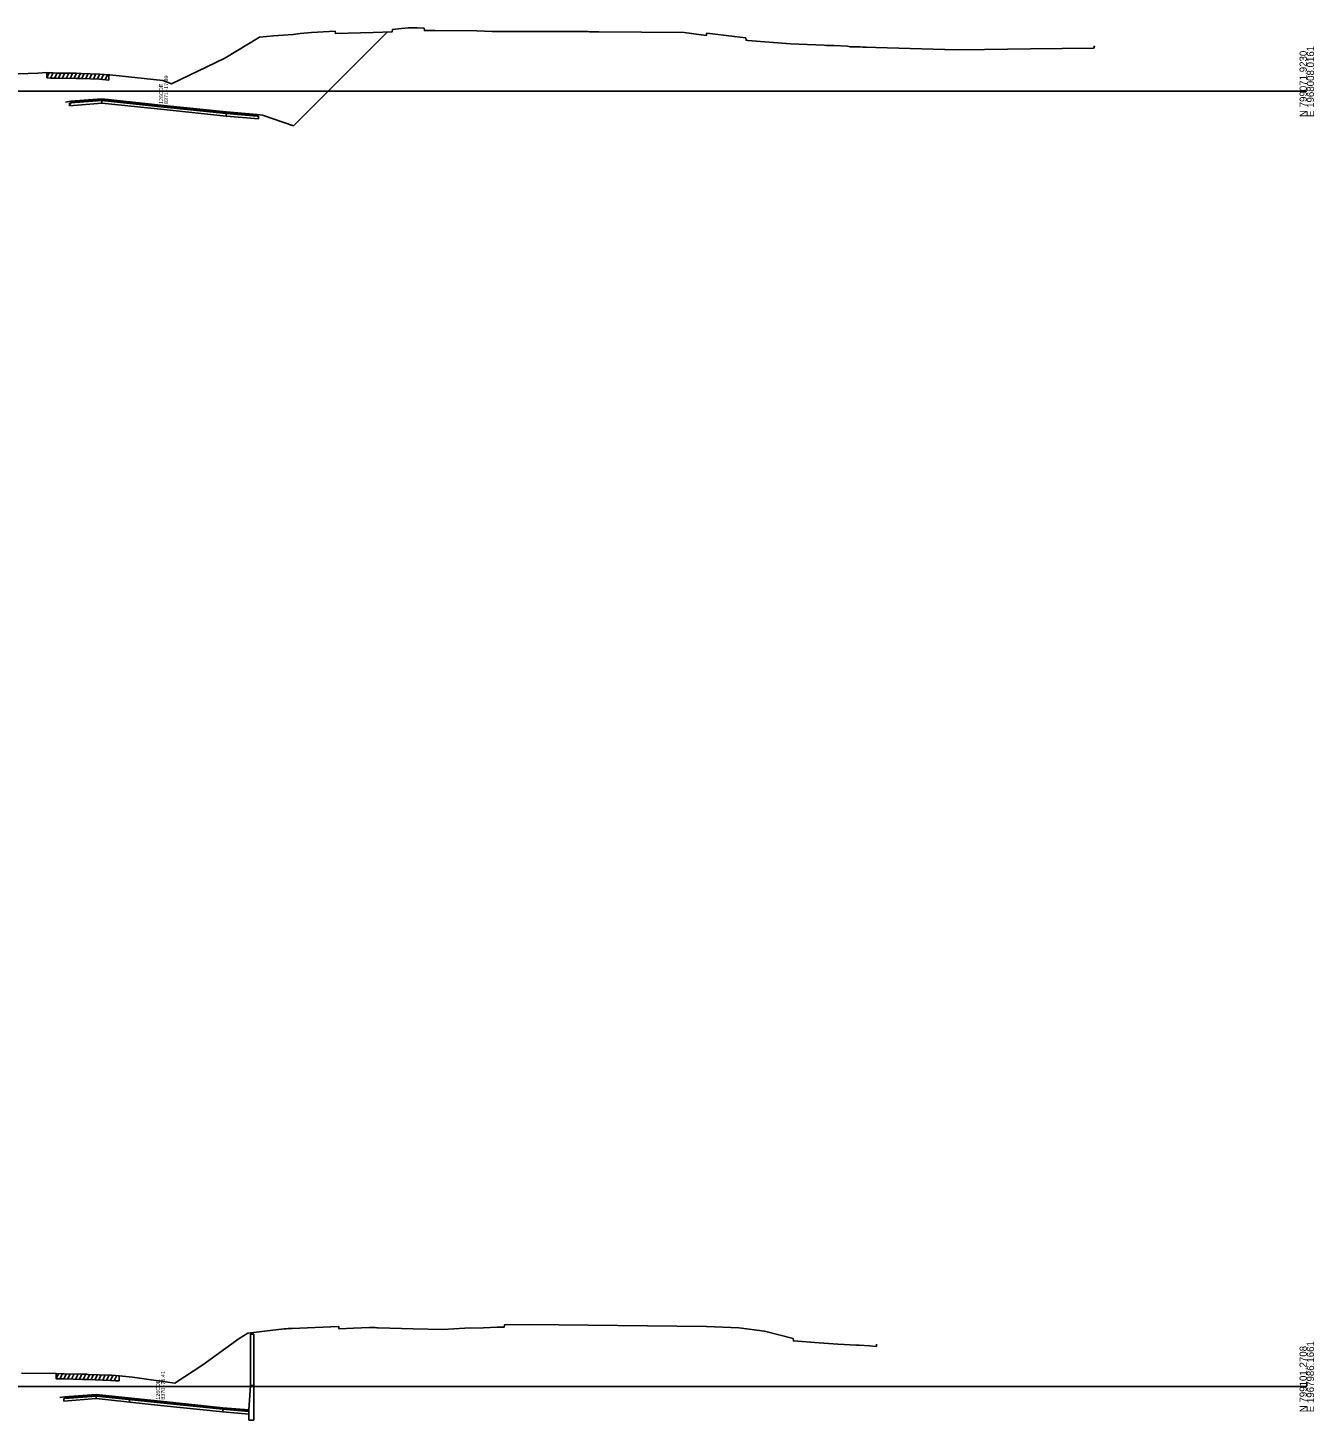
# Model space of a CAD drawing. Extents: x 1017 to 19997, y -1947 to 50737.
# Drawn here: x 14706 to 15203, y 20487 to 21024 of the extents above; entities that cross this region are included whole.
import ezdxf

# ---------------------------------------------------------------- set-up
doc = ezdxf.new("R2010")
doc.units = 0
for name, color, linetype in [('RD_GPK_XS_Cell', 7, 'Continuous'), ('RD_XS_Base', 7, 'Continuous'), ('RD_XS_ExGround', 7, 'Continuous'), ('RD_XS_ExPaveRet', 7, 'Continuous'), ('RD_XS_Greenside', 7, 'Continuous'), ('RD_XS_MedBWall', 7, 'Continuous'), ('RD_XS_Pave', 7, 'Continuous'), ('RD_XS_PaveOvlay', 7, 'Continuous'), ('RD_XS_TieSlope', 7, 'Continuous'), ('RD_XS_TX_Notes', 7, 'Continuous')]:
    doc.layers.add(name, color=color, linetype=linetype)

msp = doc.modelspace()

# ---------------------------------------------------------------- linework, layer by layer
at = {"layer": 'RD_GPK_XS_Cell'}
for p, q in [((14600, 21000), (15200, 21000)), ((14600, 20500), (15200, 20500))]:
    msp.add_line(p, q, dxfattribs=at)
at = {"layer": 'RD_XS_Base'}
for points in [[(14722.33, 20994.39), (14722.83, 20995.43), (14734.83, 20996.38)], [(14722.33, 20995.39), (14722.83, 20995.43), (14734.83, 20996.38)], [(14722.33, 20994.39), (14722.33, 20995.39)], [(14734.83, 20995.38), (14722.33, 20994.39)], [(14734.83, 20996.38), (14734.83, 20995.38)], [(14782.85, 20990.34), (14758.84, 20992.86), (14734.83, 20995.38)], [(14782.85, 20991.34), (14782.85, 20990.34)], [(14782.85, 20991.34), (14794.85, 20990.37), (14795.35, 20990.33)], [(14795.35, 20989.33), (14782.85, 20990.34)], [(14795.35, 20990.33), (14795.35, 20989.33)], [(14720.12, 20495.29), (14720.62, 20495.33), (14732.63, 20496.28)], [(14720.12, 20494.29), (14720.12, 20495.29)], [(14732.63, 20495.28), (14720.12, 20494.29)], [(14732.63, 20495.28), (14732.63, 20496.28)], [(14781.55, 20490.14), (14757.55, 20492.66), (14732.63, 20495.28)], [(14745.54, 20494.92), (14745.54, 20493.92)], [(14781.55, 20491.14), (14791.55, 20490.33)], [(14781.55, 20490.14), (14781.55, 20491.14)], [(14791.55, 20489.33), (14781.55, 20490.14)], [(14791.55, 20490.33), (14791.55, 20489.33)]]:
    msp.add_lwpolyline(points, dxfattribs=at)
at = {"layer": 'RD_XS_ExGround'}
for points in [[(14702.52, 21006.74), (14710.08, 21006.92), (14713.57, 21007.15), (14715.21, 21007.05), (14715.94, 21007.02), (14717.3, 21006.99), (14724.95, 21006.88), (14726.92, 21006.82), (14733.93, 21006.58), (14737.56, 21006.29), (14737.94, 21006.26), (14758.36, 21004.11), (14761.74, 21002.88), (14782.34, 21012.69), (14795.66, 21020.81), (14801.13, 21021.32), (14808.72, 21021.86), (14811.36, 21022.28), (14815.84, 21022.6), (14824.9, 21023.16), (14825.01, 21022.26), (14839.6, 21022.59), (14846.9, 21022.87), (14847.01, 21023.77), (14850.54, 21024.15), (14853.26, 21024.44), (14856.54, 21024.43), (14859.25, 21024.25), (14859.36, 21023.35), (14863.43, 21023.46), (14879.62, 21023.22), (14885.54, 21023.04), (14920.22, 21022.98), (14922.43, 21022.98), (14923.1, 21022.96), (14926.65, 21022.94), (14959.66, 21022.59), (14968.16, 21021.52), (14968.4, 21022.38), (14979.08, 21021.14), (14983.41, 21020.55), (14983.52, 21019.65), (14984.2, 21019.59), (15000.71, 21018.21), (15013.75, 21017.7), (15014.6, 21017.64), (15015.97, 21017.6), (15017.41, 21017.61), (15022.72, 21017.3), (15023.68, 21017.16), (15025.36, 21017.05), (15027.05, 21017.07), (15027.54, 21017.06), (15028.64, 21017.04), (15029.52, 21017.03), (15029.88, 21017.02), (15033.62, 21016.84), (15042.49, 21016.53), (15064.69, 21015.91), (15075.57, 21016.11), (15093.37, 21016.35), (15117.82, 21016.62), (15118.06, 21017.52)], [(14703.89, 20505.1), (14717.17, 20504.92), (14719.44, 20504.88), (14720.28, 20504.88), (14727.35, 20504.71), (14728.62, 20504.68), (14729, 20504.67), (14729.47, 20504.65), (14738.19, 20504.32), (14738.57, 20504.3), (14740.14, 20504.2), (14741.57, 20504.12), (14746.7, 20503.59), (14763.07, 20501.23), (14773.82, 20508.38), (14787.83, 20518.5), (14791.2, 20520.55), (14805.25, 20522.19), (14806.1, 20522.27), (14806.76, 20522.31), (14808.34, 20522.38), (14826.25, 20523.06), (14826.47, 20522.17), (14831.97, 20522.5), (14838.17, 20522.71), (14839.34, 20522.69), (14840.35, 20522.67), (14841.04, 20522.66), (14841.46, 20522.65), (14854.99, 20522.21), (14866.49, 20521.95), (14874.99, 20522.42), (14882.19, 20522.66), (14887.52, 20522.88), (14890.2, 20522.9), (14890.31, 20523.8), (14899.76, 20523.85), (14968.3, 20523.07), (14980.74, 20522.61), (14990.62, 20521.3), (15001.74, 20518.42), (15001.85, 20517.52), (15011.75, 20516.76), (15018.96, 20516.3), (15026.19, 20515.92), (15027.22, 20515.86), (15031.23, 20515.65), (15033.83, 20515.45), (15033.94, 20516.35)]]:
    msp.add_lwpolyline(points, dxfattribs=at)
at = {"layer": 'RD_XS_ExPaveRet'}
for p, q in [((14713.57, 21005.15), (14713.57, 21007.15)), ((14713.57, 21005.15), (14714.54, 21007.09)), ((14713.57, 21005.15), (14715.21, 21005.05)), ((14715.07, 21005.06), (14716.05, 21007.01)), ((14715.21, 21005.05), (14715.94, 21005.02)), ((14715.94, 21005.02), (14717.3, 21004.99)), ((14716.57, 21005.01), (14717.56, 21006.99)), ((14717.3, 21004.99), (14724.95, 21004.88)), ((14718.07, 21004.98), (14719.06, 21006.97)), ((14719.57, 21004.96), (14720.56, 21006.94)), ((14721.07, 21004.94), (14722.06, 21006.92)), ((14722.57, 21004.91), (14723.56, 21006.9)), ((14724.07, 21004.89), (14725.06, 21006.87)), ((14724.95, 21004.88), (14726.92, 21004.82)), ((14725.57, 21004.86), (14726.56, 21006.83)), ((14726.92, 21004.82), (14733.93, 21004.58)), ((14727.07, 21004.82), (14728.05, 21006.78)), ((14728.57, 21004.76), (14729.55, 21006.73)), ((14730.07, 21004.71), (14731.05, 21006.68)), ((14731.57, 21004.66), (14732.55, 21006.63)), ((14733.07, 21004.61), (14734.05, 21006.57)), ((14733.93, 21004.58), (14737.56, 21004.29)), ((14734.57, 21004.53), (14735.53, 21006.45)), ((14736.07, 21004.41), (14737.03, 21006.33)), ((14737.56, 21006.29), (14737.56, 21004.29)), ((14717.17, 20502.92), (14717.17, 20504.92)), ((14717.17, 20502.92), (14718.16, 20504.9)), ((14718.67, 20502.89), (14719.66, 20504.88)), ((14720.17, 20502.88), (14721.16, 20504.86)), ((14721.67, 20502.85), (14722.66, 20504.82)), ((14723.17, 20502.81), (14724.16, 20504.79)), ((14724.67, 20502.77), (14725.66, 20504.75)), ((14726.17, 20502.74), (14727.16, 20504.71)), ((14727.67, 20502.7), (14728.66, 20504.68)), ((14717.17, 20502.92), (14719.44, 20502.88)), ((14719.44, 20502.88), (14720.28, 20502.88)), ((14720.28, 20502.88), (14727.35, 20502.71)), ((14727.35, 20502.71), (14728.62, 20502.68)), ((14728.62, 20502.68), (14729, 20502.67)), ((14729, 20502.67), (14729.47, 20502.65)), ((14729.17, 20502.67), (14730.15, 20504.63)), ((14729.47, 20502.65), (14738.19, 20502.32)), ((14730.67, 20502.61), (14731.65, 20504.57)), ((14732.17, 20502.55), (14733.15, 20504.51)), ((14733.67, 20502.49), (14734.65, 20504.46)), ((14735.17, 20502.44), (14736.15, 20504.4)), ((14736.67, 20502.38), (14737.65, 20504.34)), ((14738.17, 20502.33), (14739.14, 20504.26)), ((14738.19, 20502.32), (14738.57, 20502.3)), ((14738.57, 20502.3), (14740.14, 20502.2)), ((14739.67, 20502.23), (14740.64, 20504.17)), ((14740.14, 20502.2), (14741.57, 20502.12)), ((14741.57, 20504.12), (14741.57, 20502.12))]:
    msp.add_line(p, q, dxfattribs=at)
at = {"layer": 'RD_XS_Greenside'}
for points in [[(14722.83, 20996.07), (14720.83, 20995.75)], [(14794.85, 20991.01), (14796.86, 20990.69)], [(14796.86, 20990.69), (14808.86, 20986.67)], [(14720.62, 20495.97), (14718.61, 20495.65)]]:
    msp.add_lwpolyline(points, dxfattribs=at)
at = {"layer": 'RD_XS_MedBWall'}
for points in [[(14792.3, 20500.3), (14792.3, 20520.22)], [(14792.3, 20520.22), (14793.55, 20520.22)], [(14793.55, 20520.22), (14793.55, 20486.96)], [(14791.55, 20490.96), (14792.3, 20500.3), (14793.55, 20500.3)], [(14791.55, 20490.96), (14792.3, 20500.3)], [(14793.55, 20500.3), (14793.55, 20486.96)], [(14791.55, 20486.96), (14791.55, 20490.96)], [(14793.55, 20486.96), (14791.55, 20486.96)]]:
    msp.add_lwpolyline(points, dxfattribs=at)
at = {"layer": 'RD_XS_Pave'}
for points in [[(14734.83, 20996.7), (14722.83, 20995.75)], [(14722.83, 20995.43), (14734.83, 20996.38)], [(14722.83, 20995.75), (14722.83, 20995.43)], [(14782.85, 20991.66), (14758.84, 20994.18), (14734.83, 20996.7)], [(14734.83, 20996.7), (14734.83, 20996.38)], [(14734.83, 20996.38), (14758.84, 20993.86), (14782.85, 20991.34)], [(14782.85, 20991.34), (14782.85, 20991.66)], [(14782.85, 20991.66), (14794.85, 20990.69)], [(14794.85, 20990.37), (14782.85, 20991.34)], [(14794.85, 20990.69), (14794.85, 20990.37)], [(14720.62, 20495.65), (14732.63, 20496.6)], [(14732.63, 20496.28), (14720.62, 20495.33)], [(14720.62, 20495.33), (14720.62, 20495.65)], [(14781.55, 20491.46), (14757.55, 20493.98), (14732.63, 20496.6)], [(14732.63, 20496.6), (14732.63, 20496.28)], [(14732.63, 20496.28), (14757.55, 20493.66), (14781.55, 20491.14)], [(14745.54, 20495.24), (14745.54, 20494.92)], [(14781.55, 20491.14), (14781.55, 20491.46)], [(14781.55, 20491.46), (14791.55, 20490.65)], [(14791.55, 20490.65), (14791.55, 20490.33)]]:
    msp.add_lwpolyline(points, dxfattribs=at)
at = {"layer": 'RD_XS_PaveOvlay'}
for points in [[(14734.83, 20997.02), (14722.83, 20996.07)], [(14722.83, 20996.07), (14722.83, 20995.75)], [(14734.83, 20997.02), (14758.84, 20994.5), (14782.85, 20991.98)], [(14734.83, 20996.7), (14734.83, 20997.02)], [(14782.85, 20991.98), (14782.85, 20991.66)], [(14782.85, 20991.98), (14794.85, 20991.01)], [(14794.85, 20991.01), (14794.85, 20990.69)], [(14732.63, 20496.91), (14720.62, 20495.97)], [(14720.62, 20495.97), (14720.62, 20495.65)], [(14732.63, 20496.91), (14757.55, 20494.3), (14781.55, 20491.78)], [(14732.63, 20496.6), (14732.63, 20496.91)], [(14745.54, 20495.24), (14745.54, 20495.56)], [(14781.55, 20491.78), (14781.55, 20491.46)], [(14781.55, 20491.78), (14791.55, 20490.96)], [(14791.55, 20490.96), (14791.55, 20490.65)]]:
    msp.add_lwpolyline(points, dxfattribs=at)
at = {"layer": 'RD_XS_TieSlope'}
msp.add_lwpolyline([(14808.86, 20986.67), (14845.14, 21022.91)], dxfattribs=at)

# ---------------------------------------------------------------- texts
at = {"layer": 'RD_GPK_XS_Cell'}
for s, p in [('N 799071.9230', (15200, 20990)), ('E 1968008.0161', (15202.8, 20990)), ('N 799101.2708', (15200, 20490)), ('E 1967986.1661', (15202.8, 20490))]:
    msp.add_text(s, height=2.8, rotation=90, dxfattribs=at).set_placement(p)
at = {"layer": 'RD_XS_TX_Notes'}
for s, p in [(' 8371+17.89', (14760.42, 20994.47)), (' 126CDE', (14758.47, 20994.47)), (' 8370+71.41', (14759.22, 20494.29)), (' 126CDE', (14757.27, 20494.29))]:
    msp.add_text(s, height=1.5, rotation=90, dxfattribs=at).set_placement(p)

doc.saveas('drawing.dxf')
